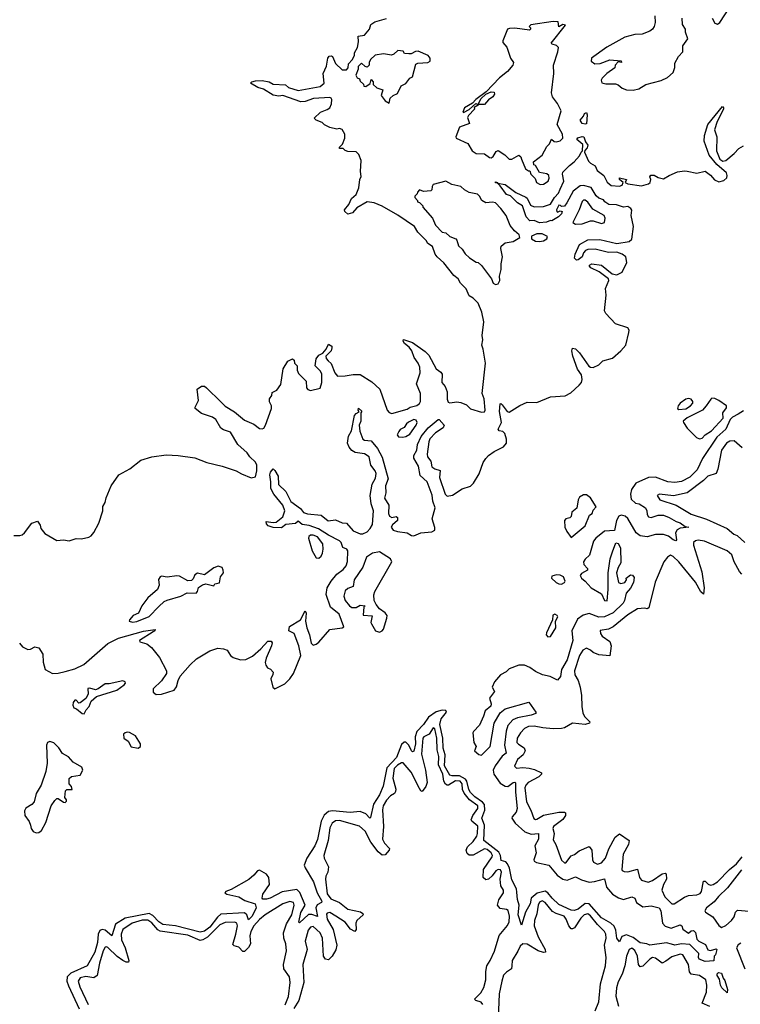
# Model space of a CAD drawing. Extents: x 2494106 to 2685573, y 758056 to 915185.
# Tile 272 of 507: x 2608466 to 2613691, y 838047 to 845185. Entities that reach past the tile are written whole.
import ezdxf

# ---------------------------------------------------------------- set-up
doc = ezdxf.new("R2010")
doc.units = 0

msp = doc.modelspace()

# ---------------------------------------------------------------- linework, layer by layer
at = {"layer": '0CON05XD'}
for points in [[(2613071.7, 845211.7), (2613072.5, 845165), (2613065.9, 845134.1), (2613053.9, 845116.1), (2613035, 845102.5), (2612979.3, 845080.7), (2612925, 845076.7), (2612852.3, 845057.7), (2612723.3, 844985), (2612612.5, 844905), (2612610, 844885), (2612635, 844864), (2612675, 844866.7), (2612745, 844893.3), (2612827, 844887), (2612830, 844875), (2612805, 844880), (2612782.5, 844855), (2612780, 844835), (2612722.5, 844795), (2612689.3, 844760.7), (2612682.5, 844745), (2612687, 844727), (2612715, 844720), (2612785, 844720), (2612805, 844713.3), (2612835, 844687.5), (2612865, 844675.8), (2612915, 844673.3)], [(2613485.7, 845195), (2613505, 845160), (2613525, 845152.5), (2613542.5, 845165), (2613610.9, 845269.1)], [(2608425, 841445.6), (2608467.5, 841445), (2608485, 841450.6), (2608500.8, 841465), (2608555, 841533.8), (2608595, 841550), (2608615, 841520), (2608618.8, 841495), (2608648.8, 841458.8), (2608735, 841410), (2608785, 841414), (2608825, 841407.5), (2608875, 841423.8), (2608915, 841421.2), (2608966.6, 841433.4), (2608985, 841444), (2609003.6, 841466.4), (2609039.2, 841535), (2609068, 841625), (2609070, 841655), (2609086.2, 841683.8), (2609092.8, 841717.2), (2609128.6, 841805), (2609185.7, 841884.3), (2609265, 841927.5), (2609345, 841992), (2609425, 842016), (2609529.3, 842029.3), (2609615, 842025.6), (2609735, 842008.8), (2609823.3, 841975), (2609935, 841947.8), (2610035, 841914.4), (2610075, 841891.4), (2610145, 841864.3), (2610175, 841871.2), (2610186.7, 841915), (2610185.8, 841955), (2610175, 841976.7), (2610135.4, 842015.4), (2610115.4, 842045.4), (2610047.1, 842105), (2609995.7, 842195), (2609945, 842211.4), (2609925, 842224), (2609888.1, 842285), (2609865, 842304.3), (2609785, 842330), (2609737.5, 842365), (2609737.5, 842375), (2609763.8, 842425), (2609753.8, 842505), (2609785, 842528.8), (2609805, 842528), (2609821.2, 842515), (2609924.5, 842414.5), (2609955, 842384), (2610022.6, 842342.6), (2610095, 842280.6), (2610165, 842252), (2610205, 842220), (2610225, 842217.5), (2610236.4, 842223.6), (2610247.5, 842245), (2610290.8, 842365), (2610292.5, 842385), (2610276.7, 842415), (2610277.5, 842435), (2610295, 842460), (2610297.5, 842482.5), (2610331.7, 842498.3), (2610360.8, 842539.2), (2610376.1, 842653.9), (2610410.7, 842709.3), (2610445, 842726.7), (2610456.1, 842716.1), (2610457.5, 842695), (2610478.8, 842675), (2610478.8, 842645), (2610488.8, 842618.8), (2610543.3, 842565), (2610546.2, 842515), (2610555, 842503.8), (2610575, 842497.5), (2610645, 842514.2), (2610656.4, 842553.6), (2610657.4, 842617.4), (2610645, 842640), (2610608, 842675), (2610615, 842726.7), (2610635, 842753.3), (2610663.9, 842766.1), (2610687.5, 842795), (2610705, 842832.5), (2610728.8, 842818.8), (2610730, 842805), (2610725, 842783.3), (2610686.7, 842745), (2610688.3, 842728.3), (2610701.9, 842711.9), (2610725, 842693.3), (2610751.9, 842625), (2610770.9, 842600.9), (2610825, 842602.2), (2610885, 842613.1), (2610935, 842611.4), (2611020, 842560), (2611077.1, 842505), (2611130, 842355), (2611145, 842336.2), (2611165, 842330.8), (2611275, 842360), (2611297.5, 842375), (2611345, 842388.1), (2611365, 842402), (2611372.4, 842417.6), (2611372.2, 842475), (2611344.3, 842545), (2611369.6, 842625), (2611366.1, 842666.1), (2611354.4, 842695), (2611326, 842735), (2611308.8, 842785), (2611290, 842810), (2611255, 842837.5), (2611247.5, 842855), (2611250, 842865), (2611315, 842844), (2611405, 842780), (2611433.1, 842753.1), (2611485, 842653.8), (2611519.1, 842629.1), (2611528.8, 842615), (2611528, 842555), (2611550, 842525), (2611565.7, 842485.7), (2611564.3, 842434.3), (2611572.3, 842412.3), (2611585, 842406.7), (2611636.1, 842413.9), (2611665, 842410), (2611705, 842392), (2611734.6, 842364.6), (2611815, 842340), (2611835, 842341.2), (2611840.8, 842355), (2611834.4, 842435), (2611820, 842475), (2611842.2, 842695), (2611826.7, 842795), (2611815.7, 842825), (2611824.1, 842864.1), (2611820, 842895), (2611830.5, 842995), (2611817.1, 843065), (2611790.5, 843130.5), (2611755, 843166.7), (2611725, 843183.3), (2611702.3, 843232.3), (2611661.2, 843275), (2611645, 843306.2), (2611615, 843330), (2611541.4, 843421.4), (2611493.3, 843465), (2611478.8, 843485), (2611459.3, 843539.3), (2611425, 843562.5), (2611413.3, 843585), (2611352.5, 843645), (2611327.5, 843685), (2611208.3, 843768.3), (2611095, 843833.8), (2611036.8, 843856.8), (2610985, 843863.3), (2610909.8, 843820.2), (2610878, 843785), (2610844.2, 843774.2), (2610822.5, 843795), (2610822, 843805), (2610853.1, 843845), (2610872.4, 843887.6), (2610905, 843917.5), (2610924.5, 843965), (2610932.5, 844025), (2610943, 844047), (2610936.7, 844085), (2610941.2, 844165), (2610925, 844207.5), (2610905.7, 844225.7), (2610845, 844229.2), (2610825.9, 844235.9), (2610811.7, 844251.7), (2610785, 844250), (2610785, 844260), (2610807, 844283), (2610823.6, 844326.4), (2610823.3, 844355), (2610805, 844387.5), (2610785, 844396.7), (2610765, 844391.2), (2610715, 844402.5), (2610675, 844422.5), (2610658.3, 844438.3), (2610616.4, 844456.4), (2610601.7, 844471.7), (2610647.5, 844515), (2610695, 844534), (2610715, 844546.2), (2610725.8, 844575), (2610729.2, 844605), (2610725.5, 844615.5), (2610715, 844620.8), (2610595.7, 844614.3), (2610535, 844590.8), (2610505, 844588), (2610375, 844636), (2610345, 844631.2), (2610305, 844637.5), (2610235, 844681.2), (2610192.3, 844692.3), (2610140, 844725), (2610150, 844735), (2610175, 844742.5), (2610225, 844743.3), (2610275, 844733.3), (2610305, 844716.7), (2610392.3, 844712.3), (2610415, 844694), (2610485, 844671.4), (2610645, 844700), (2610673.3, 844725), (2610666.7, 844795), (2610691.7, 844848.3), (2610701.2, 844905), (2610710.7, 844919.3), (2610725, 844922.5), (2610735, 844917.5), (2610755, 844867.5), (2610805, 844820), (2610835, 844820), (2610847.5, 844835), (2610850, 844865), (2610877, 844893), (2610892.5, 844925), (2610892.5, 844945), (2610916.4, 844983.6), (2610922.5, 845025), (2610920, 845065), (2610965, 845072.5), (2611002.5, 845115), (2611011.2, 845148.8), (2611040.7, 845169.3)], [(2611040.7, 845169.3), (2611125, 845193.8)], [(2612240.7, 843990.7), (2612265, 843993.3), (2612296.7, 844015), (2612306, 844035), (2612303.3, 844055), (2612287.3, 844067.3), (2612235, 844076.7), (2612205, 844127.5), (2612193.3, 844133.3), (2612192.5, 844155), (2612255, 844202.5), (2612287.5, 844265), (2612307.5, 844285), (2612321.7, 844318.3), (2612341.7, 844301.7), (2612355, 844298.8), (2612385, 844306.2), (2612404.1, 844325.9), (2612400.8, 844355), (2612362, 844425), (2612391.4, 844525), (2612365, 844577.5), (2612328, 844625), (2612320.8, 844655), (2612338.6, 844795), (2612337.5, 844855), (2612368.9, 844951.1), (2612373.1, 844983.1), (2612358.3, 844998.3), (2612326.4, 845006.4), (2612320, 845015), (2612422.5, 845145), (2612405, 845148.8), (2612375, 845132.5), (2612369.3, 845169.3), (2612335, 845172.5), (2612173, 845147), (2612160, 845135), (2612170, 845125), (2612170, 845115), (2612161.7, 845108.3), (2612055, 845123.3), (2612018.3, 845121.7), (2612002.5, 845115), (2611968.3, 845031.7), (2611968.3, 845018.3), (2611998.8, 844985), (2612023.8, 844905), (2612046.2, 844875), (2612042, 844855), (2612002.1, 844807.9), (2611945, 844763.3), (2611848.3, 844661.7), (2611773.3, 844605), (2611750, 844580), (2611690, 844545), (2611680, 844515), (2611685, 844512.5), (2611726.1, 844533.9), (2611773, 844577), (2611790, 844570), (2611790, 844565), (2611761.7, 844548.3), (2611762.5, 844535), (2611719.3, 844490.7), (2611713.8, 844475), (2611728.3, 844431.7), (2611655, 844406.2), (2611627.5, 844335), (2611630, 844325), (2611715, 844287.5), (2611745.8, 844235), (2611776.7, 844215), (2611835, 844213.3), (2611873.3, 844185), (2611885, 844184), (2611897.9, 844192.1), (2611920.3, 844229.7), (2611935, 844236.7), (2611983.3, 844205), (2612014.2, 844174.2), (2612035, 844174.3), (2612085, 844203.3), (2612100.7, 844190.7), (2612104, 844174), (2612133.9, 844103.9), (2612155, 844090), (2612165, 844090), (2612172.5, 844065), (2612203.6, 844033.6), (2612212.5, 844005), (2612240.7, 843990.7)], [(2612915, 844673.3), (2612955.6, 844684.4), (2613005, 844715.7), (2613116.5, 844743.5), (2613162.5, 844765), (2613205, 844802.5), (2613217, 844837), (2613215, 844870), (2613241.7, 844918.3), (2613275, 844952.5), (2613274.1, 844995.9), (2613310, 845045), (2613293.9, 845093.9), (2613293.3, 845115), (2613270.7, 845150.7), (2613270, 845195)], [(2611145, 844580), (2611152.5, 844615), (2611173.8, 844636.2), (2611205, 844650), (2611232.5, 844705), (2611265, 844722.5), (2611295, 844760), (2611315, 844770), (2611338.3, 844861.7), (2611351.7, 844868.3), (2611425, 844873.8), (2611443.3, 844885), (2611443.3, 844905), (2611427.5, 844925), (2611355, 844956.7), (2611335, 844953.3), (2611305, 844936.7), (2611286.4, 844936.4), (2611255, 844940), (2611247, 844957), (2611208.3, 844961.7), (2611180, 844935), (2611161.7, 844928.3), (2611105, 844937.5), (2611043, 844927), (2611010, 844895), (2611000, 844875), (2611000, 844855), (2610985, 844840), (2610970, 844845), (2610945, 844870), (2610920, 844845), (2610920, 844825), (2610903, 844783), (2610913.6, 844763.6), (2610930, 844755), (2610935, 844740), (2610958.3, 844718.3), (2610961.7, 844701.7), (2610975, 844700), (2611008.3, 844721.7), (2611015, 844750), (2611030, 844735), (2611030, 844715), (2611055, 844690), (2611100, 844675), (2611087.5, 844635), (2611115, 844597.5), (2611145, 844580)], [(2611835, 844570), (2611790, 844570), (2611810, 844610), (2611846.4, 844643.6), (2611885, 844662.5), (2611905, 844660), (2611907.5, 844645), (2611897.5, 844625), (2611865, 844602.5), (2611835, 844570)], [(2612421.3, 842458.7), (2612461.5, 842478.5), (2612522.7, 842535), (2612538.2, 842555), (2612543.8, 842575), (2612538.9, 842608.9), (2612510.5, 842650.5), (2612477.5, 842745), (2612470, 842785), (2612475, 842802.5), (2612495, 842798), (2612525, 842770), (2612592.8, 842672.8), (2612605, 842664.4), (2612625, 842662.2), (2612665, 842682.5), (2612695, 842711.2), (2612765, 842731.1), (2612825, 842784.4), (2612859.7, 842825), (2612883.2, 842916.8), (2612884.7, 842935), (2612875, 842951.8), (2612785, 842979.4), (2612715.7, 843055), (2612706, 843075), (2612717.7, 843187.7), (2612713.6, 843235), (2612737.1, 843295), (2612736, 843305), (2612667.5, 843357.5), (2612606.2, 843385), (2612598, 843398), (2612596.7, 843405), (2612615, 843415.8), (2612685, 843404.3), (2612762.7, 843342.7), (2612795, 843335.4), (2612833.6, 843355), (2612867.5, 843425), (2612860.4, 843465), (2612835, 843485.4), (2612795, 843499.4), (2612735, 843496.4), (2612638.8, 843521.2), (2612585, 843518.1), (2612569.1, 843510.9), (2612554.6, 843495.4), (2612543.4, 843466.6), (2612515, 843442.5), (2612501.9, 843441.9), (2612489.2, 843455), (2612493.5, 843485), (2612524.2, 843555.8), (2612585, 843589.2), (2612672.2, 843592.2), (2612795, 843562.9), (2612885, 843576.4), (2612905, 843594), (2612915.4, 843685), (2612900.4, 843765), (2612903.4, 843803.4), (2612898.1, 843815), (2612875, 843831.5), (2612845, 843825.7), (2612792.4, 843842.4), (2612736.7, 843845), (2612708.1, 843865), (2612698.2, 843878.2), (2612665, 843890), (2612645, 843906.9), (2612608.8, 843968.8), (2612555, 843981.5), (2612529.6, 843980.4), (2612477.9, 843942.1), (2612433.6, 843856.4), (2612415, 843832.5), (2612395, 843830), (2612388.3, 843838.3), (2612375, 843840), (2612357.5, 843805), (2612360, 843795), (2612365, 843790), (2612385, 843800), (2612400, 843795), (2612395, 843777.5), (2612373.3, 843755), (2612325, 843727.5), (2612315, 843730), (2612285, 843716.2), (2612235, 843713.1), (2612195, 843730), (2612165, 843727.5), (2612137.5, 843755), (2612111.2, 843835), (2612075, 843856), (2612025, 843908.8), (2611995, 843917.5), (2611949.3, 843979.3), (2611930, 844000), (2611915, 844002.5), (2611915, 844010), (2611930, 844005), (2611930, 844000), (2611985, 843990), (2612063, 843933), (2612135, 843899.2), (2612145, 843891.2), (2612170.3, 843840.3), (2612195, 843828.1), (2612265, 843830.8), (2612313.6, 843846.4), (2612344.3, 843895), (2612373.8, 843926.2), (2612385.6, 843955), (2612411.1, 844015), (2612402.2, 844065), (2612405, 844078.8), (2612451.7, 844128.3), (2612486.9, 844153.1), (2612525, 844196.7), (2612536.2, 844223.8), (2612547.5, 844235), (2612549.2, 844279.2), (2612506, 844315), (2612512.2, 844327.8), (2612545, 844338.8), (2612555.8, 844335.8), (2612568.3, 844298.3), (2612585.8, 844275), (2612581.2, 844255), (2612563.3, 844236.7), (2612560, 844225), (2612589.2, 844159.2), (2612603.8, 844143.8), (2612638.6, 844125), (2612651.9, 844091.9), (2612700.6, 844055), (2612725, 844005.8), (2612755, 843981.8), (2612815, 843977.1), (2612833.8, 843985), (2612842.5, 844005), (2612815.8, 844025), (2612815, 844037.5), (2612865.4, 844025.4), (2612856.7, 844005), (2612875.4, 843995.4), (2612975, 843979.6), (2613025, 843994.4), (2613037.5, 844005), (2613042.5, 844025), (2613035.8, 844045), (2613042.6, 844057.4), (2613065, 844058.5), (2613095, 844041.5), (2613135, 844031.5), (2613175, 844055.6), (2613235, 844080.5), (2613285, 844088.8), (2613304.5, 844085.5), (2613375, 844072.7), (2613435, 844086), (2613475, 844056.9), (2613504.7, 844024.7), (2613535, 844010), (2613570.5, 844019.5), (2613592.1, 844037.9), (2613596.6, 844055), (2613590, 844075), (2613520, 844135), (2613465, 844202.9), (2613427.8, 844305), (2613430.9, 844345), (2613455.4, 844424.6), (2613562.5, 844555), (2613570, 844545), (2613568, 844535), (2613523.4, 844446.6), (2613503.5, 844385), (2613520, 844335), (2613517.5, 844235), (2613542.5, 844172.5), (2613565, 844160), (2613585, 844164.4), (2613645, 844214.4), (2613678.8, 844251.2), (2613715, 844269.5)], [(2612565, 844426), (2612545, 844432.5), (2612530.8, 844455), (2612553.3, 844485), (2612560, 844505), (2612575, 844512.5), (2612581.2, 844495), (2612575, 844430), (2612565, 844426)], [(2611915, 843264.2), (2611935, 843270), (2611948, 843295), (2611943.8, 843325), (2611957.3, 843372.7), (2611956.2, 843415), (2611965.8, 843465), (2611953.8, 843525), (2611956.4, 843543.6), (2611985, 843566.7), (2612045, 843576.7), (2612092.5, 843605), (2612087.5, 843625), (2612054.1, 843654.1), (2612023, 843693), (2611993.8, 843765), (2611955.6, 843815), (2611915, 843856), (2611895, 843860.8), (2611845, 843856.2), (2611816.7, 843875), (2611800, 843905), (2611785, 843918.8), (2611725, 843930.8), (2611691.1, 843951.1), (2611665, 843975.7), (2611600.4, 843990.4), (2611555, 844014), (2611465, 843988.8), (2611456.2, 843975), (2611455, 843950), (2611447, 843943), (2611395, 843940), (2611365, 843950), (2611350, 843935), (2611348.3, 843921.7), (2611330, 843905), (2611330, 843895), (2611350, 843875), (2611350, 843865), (2611365, 843860), (2611390, 843835), (2611390, 843825), (2611460, 843745), (2611480, 843695), (2611530, 843645), (2611555, 843640), (2611583.9, 843613.9), (2611627.5, 843595), (2611635.9, 843585.9), (2611647.5, 843545), (2611675, 843520), (2611695, 843487.5), (2611727.7, 843457.7), (2611775, 843426.7), (2611790, 843425), (2611815, 843403.3), (2611886.7, 843305), (2611898.8, 843275), (2611915, 843264.2)], [(2612495, 843701.2), (2612545, 843703.8), (2612605, 843726.7), (2612625, 843726.2), (2612685, 843706.7), (2612706.7, 843715), (2612710, 843745), (2612703.8, 843765), (2612620.4, 843810.4), (2612585, 843861.2), (2612565, 843876.2), (2612555, 843876.2), (2612544.3, 843865.7), (2612523.1, 843805), (2612477.5, 843715), (2612495, 843701.2)], [(2612235, 843575.6), (2612265, 843581.9), (2612288.8, 843595), (2612291.7, 843611.7), (2612255, 843631.4), (2612215, 843632.9), (2612176.2, 843615), (2612176.7, 843595), (2612205, 843578.6), (2612235, 843575.6)], [(2608464.4, 840665), (2608487.8, 840637.8), (2608525, 840619.5), (2608545, 840622.1), (2608575, 840638.6), (2608605, 840631.2), (2608634.5, 840584.5), (2608636.2, 840526.2), (2608650, 840475), (2608705, 840445.7), (2608745, 840446.4), (2608795, 840459.1), (2608865, 840479.5), (2608930.5, 840509.5), (2609105, 840661.5), (2609181.7, 840701.7), (2609365, 840752.5), (2609447.5, 840765), (2609446.2, 840755), (2609435, 840746.7), (2609333.8, 840685), (2609337.5, 840675), (2609389.1, 840659.1), (2609422.4, 840632.4), (2609481, 840561), (2609529.6, 840465), (2609530, 840445), (2609495, 840390.9), (2609435, 840332.5), (2609435, 840309.2), (2609455, 840293.4), (2609495, 840295.9), (2609585.7, 840324.3), (2609602.5, 840347.5), (2609614.8, 840395.2), (2609630, 840425), (2609701.7, 840508.3), (2609748.8, 840551.2), (2609845, 840609.6), (2609902.6, 840627.4), (2609945, 840624.4), (2609970, 840615), (2609995, 840574.2), (2610015, 840561.1), (2610067.5, 840545), (2610105, 840547.1), (2610155, 840571.2), (2610215.5, 840624.5), (2610265, 840680), (2610290, 840680), (2610296.7, 840666.7), (2610291.2, 840645), (2610253.6, 840556.4), (2610247.1, 840525), (2610250.8, 840505), (2610263.8, 840485), (2610285.8, 840475.8), (2610303.8, 840455), (2610302.3, 840437.7), (2610287.1, 840405), (2610300.8, 840345), (2610315, 840334.4), (2610388.9, 840371.1), (2610425.4, 840405), (2610451.6, 840445), (2610504.6, 840575), (2610491.2, 840645), (2610456, 840735), (2610417.5, 840755), (2610422.5, 840785), (2610501.4, 840835), (2610535, 840900), (2610543.3, 840883.3), (2610539.2, 840825), (2610546.9, 840775), (2610568.6, 840725), (2610578.6, 840665), (2610595, 840651.4), (2610615, 840656.9), (2610635, 840671.5), (2610715, 840762.9), (2610804.4, 840775.6), (2610816.6, 840783.4), (2610781.5, 840875), (2610720.5, 840925), (2610687.6, 841017.6), (2610694.6, 841065), (2610723.3, 841115), (2610765, 841164), (2610812, 841198), (2610832.2, 841225), (2610843.6, 841256.4), (2610844.5, 841334.5), (2610837.5, 841345), (2610808.3, 841358.3), (2610796.1, 841395), (2610786.1, 841406.1), (2610705, 841446.7), (2610633.2, 841493.2), (2610565, 841518.7), (2610513.8, 841525), (2610485, 841550), (2610466.7, 841533.3), (2610396.7, 841525), (2610365, 841501.4), (2610305, 841503.3), (2610267.5, 841515), (2610255, 841530), (2610253.3, 841546.7), (2610305, 841539.2), (2610325, 841542), (2610375, 841581.2), (2610389.4, 841625), (2610373.1, 841665), (2610309.4, 841745), (2610286.2, 841785), (2610288, 841835), (2610280, 841885), (2610285, 841903.3), (2610305, 841927.5), (2610317, 841917), (2610340, 841875), (2610343.8, 841815), (2610395.7, 841765), (2610432.6, 841692.6), (2610502, 841642), (2610525, 841612.5), (2610552.9, 841602.9), (2610652.2, 841592.2), (2610702.4, 841552.4), (2610755, 841558.5), (2610805, 841538.2), (2610835, 841533.6), (2610885, 841477.9), (2610935, 841456.2), (2610955, 841457.7), (2610985, 841471.5), (2611008.2, 841495), (2611025.3, 841525), (2611031.3, 841625), (2611014.7, 841674.7), (2611006.7, 841735), (2611021.6, 841818.4), (2611045, 841860), (2611051.5, 841895), (2611044.6, 841915), (2611011.9, 841955), (2610999.4, 842015), (2610966.9, 842036.9), (2610897.7, 842047.7), (2610875, 842061.2), (2610855, 842086.7), (2610842.9, 842115), (2610850, 842165), (2610871.4, 842205), (2610892.5, 842315), (2610905, 842330), (2610928.3, 842341.7), (2610920, 842355), (2610921.7, 842368.3), (2610947, 842347), (2610940, 842335), (2610938.8, 842275), (2610928, 842245), (2610931.8, 842201.8), (2610955, 842142.5), (2610966.2, 842136.2), (2611015, 842131.2), (2611059.4, 842075), (2611095, 842013.3), (2611136.9, 841855), (2611117.7, 841805), (2611121.5, 841755), (2611111.1, 841715), (2611141.5, 841665), (2611139.1, 841605), (2611146.2, 841586.2), (2611165, 841575.5), (2611195, 841582), (2611205.8, 841575), (2611205.7, 841555), (2611168.1, 841521.9), (2611160, 841505), (2611174.4, 841485), (2611204.3, 841474.3), (2611275, 841463.9), (2611305.8, 841445.8), (2611325, 841442.1), (2611375, 841464), (2611455, 841471.5), (2611476.4, 841485), (2611475.9, 841504.1), (2611457, 841565), (2611478.8, 841645), (2611461.9, 841695), (2611457.8, 841737.8), (2611420, 841835), (2611369.9, 841879.9), (2611357.7, 841947.7), (2611324.4, 842005), (2611324.4, 842025), (2611346.7, 842065), (2611350.9, 842105), (2611377.3, 842162.7), (2611426.9, 842225), (2611500, 842285), (2611507.5, 842285), (2611543.8, 842245), (2611535.7, 842225), (2611480.4, 842189.6), (2611440.5, 842145), (2611432.1, 842125), (2611420, 842035), (2611423.5, 842015), (2611448.1, 841985), (2611455, 841943.1), (2611475, 841927.9), (2611515.5, 841915.5), (2611508.9, 841865), (2611551.4, 841745), (2611565, 841730), (2611605, 841738), (2611675, 841783.6), (2611735, 841802.1), (2611755.5, 841824.5), (2611796.9, 841893.1), (2611826, 841975), (2611845, 842004.5), (2611864.2, 842025.8), (2611905, 842053.5), (2611975, 842087.9), (2611994.6, 842115), (2611995.4, 842144.6), (2611984.1, 842184.1), (2611968.3, 842198.3), (2611942.5, 842205), (2611936, 842215), (2611958.2, 842265), (2611945.6, 842345), (2611950, 842400), (2611955, 842402.5), (2611965, 842392.5), (2612000.6, 842345), (2612015, 842338.9), (2612091.9, 842388.1), (2612145, 842411.8), (2612215, 842408.6), (2612315, 842450), (2612421.3, 842458.7)], [(2613245, 842358.8), (2613295, 842364.2), (2613330, 842385), (2613346, 842405), (2613346, 842416), (2613333.6, 842433.6), (2613315, 842438.8), (2613295, 842433.8), (2613254.3, 842405), (2613239.2, 842385), (2613236.2, 842366.2), (2613245, 842358.8)], [(2613395, 842146), (2613415, 842151.2), (2613435.9, 842174.1), (2613481.2, 842205), (2613567.5, 842295), (2613564, 842335), (2613590, 842370), (2613590, 842385), (2613535.8, 842425), (2613505, 842439.1), (2613485, 842440), (2613476.4, 842433.6), (2613444.3, 842385), (2613416, 842355), (2613305, 842297.1), (2613277.5, 842275), (2613278.1, 842265), (2613305, 842223.1), (2613372, 842155), (2613395, 842146)], [(2613715, 842349.2), (2613675.9, 842324.1), (2613635, 842302.5), (2613616.7, 842285), (2613586, 842215), (2613521.5, 842158.5), (2613416.8, 842003.2), (2613378.3, 841921.7), (2613325, 841867.8), (2613265, 841837.8), (2613215, 841828.5), (2613165, 841833.8), (2613075, 841867.3), (2613025, 841865.3), (2612932.5, 841825), (2612902, 841778), (2612893.5, 841745), (2612899.4, 841709.4), (2612930, 841680), (2612956.9, 841675), (2613004.5, 841645), (2613013.8, 841625), (2613015, 841596.7), (2613025, 841580), (2613045, 841575.6), (2613095, 841592.5), (2613135, 841591.8), (2613176, 841576), (2613225, 841546.9), (2613255, 841537.8), (2613291.2, 841511.2), (2613317.5, 841505), (2613255, 841498), (2613232.5, 841487.5)], [(2611245, 842158.8), (2611265, 842163.8), (2611295, 842180), (2611341.2, 842245), (2611348.8, 842265), (2611340.7, 842280.7), (2611323.6, 842286.4), (2611285, 842267.5), (2611270, 842255), (2611253, 842227), (2611225, 842213.3), (2611215, 842200), (2611203.8, 842175), (2611211.7, 842161.7), (2611245, 842158.8)], [(2613705, 842080.6), (2613645, 842130.6), (2613615, 842130), (2613590.6, 842115), (2613554.6, 842065), (2613527.1, 841927.1), (2613515, 841894.2), (2613455, 841875.6), (2613424.2, 841845), (2613305, 841754.3), (2613207, 841733), (2613105, 841746), (2613087.5, 841735), (2613107.5, 841705), (2613225, 841665.6), (2613335, 841600.6), (2613444.6, 841564.6), (2613595.4, 841495.4), (2613643.8, 841455), (2613668.8, 841445), (2613723.7, 841393.7)], [(2612465, 841430), (2612565.8, 841515), (2612597.7, 841592.3), (2612617.5, 841605), (2612625, 841630), (2612646.4, 841653.6), (2612605, 841718.1), (2612575, 841739.2), (2612555, 841739.1), (2612525, 841724.2), (2612515.6, 841705), (2612505.5, 841644.5), (2612468.8, 841615), (2612465, 841582.5), (2612455.9, 841574.1), (2612425, 841566), (2612416.7, 841555), (2612418.8, 841505), (2612432.5, 841475), (2612465, 841430)], [(2613232.5, 841487.5), (2613220, 841465), (2613227.5, 841415), (2613223, 841407), (2613205, 841412.9), (2613170.6, 841440.6), (2613135, 841452.5), (2613075, 841453.6), (2613015, 841436.5), (2612965, 841443.6), (2612935.5, 841465), (2612875, 841568.5), (2612855, 841586), (2612828, 841592), (2612810.8, 841585), (2612792.5, 841555), (2612778.3, 841481.7), (2612705, 841477.8), (2612642.5, 841425), (2612627.5, 841405), (2612598.3, 841301.7), (2612565, 841274), (2612554.3, 841255), (2612555.8, 841235), (2612583.3, 841205), (2612582.5, 841195), (2612539.7, 841170.3), (2612529.2, 841155), (2612540, 841135), (2612565.4, 841115.4), (2612608.6, 841065), (2612685, 841023.3), (2612705, 840973.3), (2612725, 840972.5), (2612732.9, 841055), (2612732.2, 841175), (2612746, 841275), (2612765, 841327.5), (2612788.3, 841391.7), (2612805, 841387.5), (2612822, 841355), (2612823.6, 841246.4), (2612805, 841212.5), (2612794.1, 841174.1), (2612807.5, 841105), (2612825, 841096.7), (2612852.5, 841105), (2612866.4, 841123.6), (2612863.8, 841136.2), (2612895, 841160), (2612908.3, 841158.3), (2612921.7, 841141.7), (2612916.7, 841105), (2612895, 841062.5), (2612863, 841027), (2612852, 840975), (2612842, 840955), (2612768, 840885), (2612705, 840855.6), (2612665, 840853.8), (2612595, 840878.9), (2612552.1, 840867.9), (2612510.5, 840839.5), (2612470, 840755), (2612475.6, 840685), (2612435.4, 840545), (2612393.5, 840475), (2612387.1, 840422.9), (2612365, 840396.7), (2612312.8, 840422.8), (2612256.1, 840436.1), (2612205, 840460), (2612165, 840489.1), (2612125.7, 840504.3), (2612085, 840506.4), (2612015, 840478.2), (2611992.8, 840457.2), (2611953.1, 840435), (2611908.9, 840385), (2611892.5, 840345), (2611907.5, 840315), (2611873.3, 840265), (2611885.4, 840225.4), (2611881.1, 840208.9), (2611842, 840175), (2611830, 840135), (2611799.2, 840070.8), (2611755.5, 840025), (2611752.7, 840015), (2611757.8, 839945), (2611776.2, 839915), (2611764.3, 839885), (2611795, 839856.5), (2611815, 839852.9), (2611877.3, 839915), (2611905.5, 840085), (2611949.8, 840160.2), (2611985, 840188.5), (2612157, 840237), (2612207.5, 840165), (2612207.5, 840155), (2612175, 840142.5), (2612075, 840124.2), (2612040.5, 840109.5), (2612005, 840066.7), (2611993.4, 840026.6), (2611981.5, 839925), (2611992.2, 839867.8), (2611965.3, 839844.7), (2611913.2, 839775), (2611899.7, 839745), (2611902.7, 839715), (2611949.9, 839649.9), (2611985, 839627.7), (2612005, 839626.2), (2612045, 839654.3), (2612056.8, 839656.8), (2612061.7, 839651.7), (2612060.4, 839585), (2612073.6, 839465), (2612065, 839439.2), (2612036.2, 839405), (2612034.6, 839395), (2612058.8, 839358.8), (2612127.6, 839297.6), (2612175, 839279.6), (2612228.8, 839285), (2612226.7, 839245), (2612200.8, 839195), (2612209.5, 839145), (2612194.6, 839095), (2612196.7, 839085), (2612214.2, 839074.2), (2612302.2, 839055), (2612364, 838984), (2612405, 838953.1), (2612435, 838946.7), (2612495, 838970.6), (2612538.4, 838948.4), (2612595, 838931.3), (2612634.1, 838935.9), (2612705, 838956.7), (2612719.4, 838895), (2612765, 838845.6), (2612807.8, 838817.8), (2612845, 838807.1), (2612905, 838826), (2612926.7, 838815), (2612937.5, 838785), (2612985, 838753.3), (2613045, 838760), (2613103.3, 838745), (2613115.6, 838725), (2613125.7, 838635.7), (2613145, 838613.8), (2613190.5, 838599.5), (2613255, 838622.5), (2613266.1, 838616.1), (2613275, 838592.5), (2613315, 838562.5), (2613335, 838580), (2613351.7, 838581.7), (2613367, 838567), (2613375, 838520), (2613390, 838505), (2613439.3, 838479.3), (2613455, 838442.5), (2613475, 838436.7), (2613515, 838450), (2613520, 838445), (2613510, 838405), (2613500, 838395), (2613498.3, 838361.7), (2613435, 838357.5), (2613392.5, 838375), (2613387.5, 838385), (2613390, 838415), (2613325, 838480.8), (2613265, 838486), (2613215, 838476.2), (2613192, 838482), (2613155, 838491.2), (2613035, 838474.3), (2613014.2, 838484.2), (2612965, 838492.9), (2612915, 838530.8), (2612865, 838550.6), (2612832.7, 838537.3), (2612815, 838500), (2612796.2, 838525), (2612788.9, 838585), (2612775, 838612.5), (2612751.4, 838635), (2612685, 838674.6), (2612595, 838774.3), (2612565, 838778.6), (2612515, 838735.6), (2612486.1, 838726.1), (2612465, 838728.6), (2612375, 838771.1), (2612326.5, 838815), (2612294.7, 838854.7), (2612275, 838866.2), (2612218.7, 838851.3), (2612175.6, 838815), (2612166.1, 838775), (2612134, 838715), (2612105, 838620), (2612080.5, 838695), (2612087.8, 838765), (2612075.5, 838805.5), (2612070.7, 838860.7), (2612069.1, 838885), (2612035, 838948.8), (2612017.3, 839032.7), (2612004, 839065), (2611990.1, 839080.1), (2611958.1, 839088.1), (2611953.2, 839125), (2611939.6, 839149.6), (2611832.3, 839235), (2611835.2, 839345), (2611815.9, 839395), (2611838.7, 839455), (2611835.5, 839495.5), (2611821.5, 839511.5), (2611765, 839550), (2611735, 839581.3), (2611722.6, 839605), (2611708.4, 839665), (2611698.5, 839678.5), (2611655, 839704.1), (2611602.4, 839702.4), (2611585, 839707.7), (2611545.2, 839775), (2611551.3, 839855), (2611535.3, 839904.7), (2611534.1, 839975), (2611511.7, 840075), (2611522.4, 840115), (2611560, 840165), (2611555, 840176.4), (2611529.8, 840180.2), (2611485, 840166.3), (2611430.7, 840129.3), (2611394.7, 840075.3), (2611344.7, 840025.3), (2611333.4, 839986.6), (2611336, 839934), (2611325, 839880.8), (2611315, 839877.1), (2611305.8, 839885), (2611287.7, 839925), (2611265, 839946.2), (2611253.5, 839946.5), (2611235, 839929.5), (2611198, 839835), (2611128.1, 839761.9), (2611101.9, 839628.1), (2611075.3, 839565), (2611031.9, 839498.1), (2611010, 839400), (2611005, 839396.2), (2610976.4, 839426.4), (2610935, 839445.6), (2610863.3, 839436.7), (2610735, 839450.4), (2610705, 839443.8), (2610672.7, 839417.3), (2610650.8, 839375), (2610625, 839242), (2610605.4, 839195), (2610547.3, 839105), (2610529.4, 839055), (2610535.5, 839035.5), (2610596.1, 838935), (2610622.1, 838855), (2610656.7, 838795), (2610653.8, 838785), (2610623.1, 838766.9), (2610613.6, 838746.4), (2610625, 838682.5), (2610585, 838698.5), (2610561.2, 838698.8), (2610495, 838637.5), (2610491.2, 838641.2), (2610505, 838711.2), (2610535.4, 838765), (2610496.3, 838856.3), (2610475, 838878), (2610368.5, 838861.5), (2610281.2, 838815), (2610255, 838807.8), (2610230, 838810), (2610223.8, 838815), (2610230, 838845), (2610277.9, 838915), (2610273.1, 838965), (2610255, 838989.6), (2610205, 839020), (2610191.1, 839015), (2610163.6, 838983.6), (2610128.5, 838951.5), (2610000.6, 838879.4), (2609960, 838865), (2609953.8, 838855), (2609967.5, 838845), (2610055, 838826.2), (2610098.3, 838798.3), (2610174.3, 838774.3), (2610180, 838745), (2610150.9, 838685), (2610125, 838658.8), (2610113.8, 838695), (2610095, 838709.3), (2609925, 838700.4), (2609901.2, 838678.8), (2609845.1, 838604.9), (2609805, 838576.4), (2609775, 838569.7), (2609595, 838615.7), (2609505, 838624.7), (2609475, 838645.3), (2609430.8, 838690.8), (2609405, 838704.4), (2609231.4, 838671.4), (2609161.7, 838628.3), (2609135, 838542), (2609085, 838583.1), (2609065, 838588.5), (2609048, 838582), (2609036.2, 838555), (2609029.5, 838495), (2609010.3, 838425), (2608956.7, 838325), (2608837.7, 838272.3), (2608810.4, 838245), (2608808.8, 838215), (2608819.8, 838179.8), (2608897.9, 838015)], [(2610635, 841282), (2610651.2, 841295), (2610662.7, 841317.3), (2610666.9, 841345), (2610662.9, 841385), (2610625, 841434.4), (2610595, 841447.5), (2610575, 841448.6), (2610562.4, 841437.6), (2610559.4, 841425), (2610586.9, 841335), (2610615, 841283.8), (2610635, 841282)], [(2613701.2, 841165), (2613683.8, 841183.8), (2613645, 841253.8), (2613628.1, 841305), (2613595.8, 841335), (2613430, 841405), (2613385, 841411.1), (2613365, 841407.1), (2613352, 841395), (2613350.6, 841375), (2613412.4, 841182.4), (2613429.1, 841065), (2613425, 841020), (2613405, 841035.8), (2613365, 841107.1), (2613245, 841254.3), (2613205, 841294.2), (2613185, 841302), (2613162.4, 841287.6), (2613135.8, 841255), (2613072.9, 841107.1), (2613028.5, 840921.5), (2613015.6, 840914.4), (2612997.5, 840917.5), (2612945, 840913.5), (2612875, 840870), (2612767.8, 840782.2), (2612735, 840766.7), (2612674, 840756), (2612676, 840735), (2612688.8, 840715), (2612745.9, 840675.9), (2612753.8, 840645), (2612745, 840572.5), (2612665, 840580), (2612625, 840596), (2612604.4, 840614.4), (2612575, 840627.5), (2612550, 840615), (2612525.6, 840575), (2612489.4, 840465), (2612491.4, 840435), (2612514.3, 840395), (2612528.9, 840345), (2612540.5, 840285), (2612541.1, 840205), (2612548.7, 840158.7), (2612562.1, 840132.1), (2612600, 840095), (2612596.7, 840085), (2612565, 840074.4), (2612475, 840084.5), (2612415, 840050.5), (2612394.6, 840045.4), (2612333.1, 840043.1), (2612259.1, 840050.9), (2612195, 840063.1), (2612155, 840060.9), (2612125, 840046.7), (2612096.5, 840015), (2612073.3, 839975), (2612071.4, 839945), (2612081.8, 839931.8), (2612123.8, 839905), (2612130.8, 839885), (2612115.7, 839855), (2612075, 839821.2), (2612054.1, 839774.1), (2612068, 839758), (2612115, 839763.3), (2612158.9, 839758.9), (2612199.1, 839749.1), (2612250, 839725), (2612248.8, 839715), (2612231.2, 839695), (2612152.9, 839655), (2612135.6, 839635), (2612129.5, 839615), (2612141.1, 839515), (2612171.4, 839455), (2612193.6, 839393.6), (2612205, 839387.5), (2612215, 839390), (2612265, 839418.5), (2612375, 839440), (2612415, 839438.8), (2612423.6, 839433.6), (2612422.5, 839415), (2612405, 839386), (2612336.2, 839335), (2612331.7, 839321.7), (2612341.2, 839285), (2612335, 839240), (2612354, 839204), (2612395, 839092.5), (2612415, 839072.5), (2612425, 839072.5), (2612465, 839123.3), (2612488.3, 839131.7), (2612521.7, 839158.3), (2612595, 839190), (2612614, 839165), (2612620, 839095), (2612627, 839077), (2612655, 839063.8), (2612685, 839072.5), (2612714, 839105), (2612737.4, 839172.6), (2612782.7, 839257.3), (2612815, 839283.3), (2612883.8, 839233.8), (2612879.2, 839205), (2612840.5, 839135), (2612831.2, 839025), (2612835, 839017.5), (2612848.3, 839008.3), (2612875, 839006.7), (2612945, 839026.7), (2612960.8, 838965), (2612975, 838946.2), (2613021.7, 838931.7), (2613055, 838944.4), (2613125, 838992.5), (2613145, 838996.2), (2613152, 838992), (2613155.8, 838955), (2613134.2, 838915), (2613121.2, 838875), (2613142.9, 838825), (2613195, 838774.2), (2613210, 838775), (2613285, 838823.3), (2613315, 838834.5), (2613375, 838841.5), (2613399.6, 838850.4), (2613409.1, 838865), (2613425, 838938.8), (2613435, 838940), (2613457.3, 838917.3), (2613475, 838909.4), (2613495, 838914.4), (2613525, 838933.5), (2613611.9, 839025), (2613663.8, 839066.2), (2613705, 839116.7)], [(2611075, 840744.6), (2611095, 840753.8), (2611105, 840767.1), (2611128.7, 840845), (2611129.3, 840865), (2611116.8, 840885), (2611074.7, 840914.7), (2611049.6, 840945), (2611035.9, 840975), (2611032.7, 841015), (2611040.8, 841039.2), (2611164.5, 841255), (2611155, 841275.5), (2611075, 841327.8), (2611025, 841318.1), (2610981.2, 841288.8), (2610953.6, 841216.4), (2610891.2, 841125), (2610883.6, 841076.4), (2610845, 841061.2), (2610826.2, 841045), (2610816, 841005), (2610825.8, 840975), (2610857.5, 840935), (2610873.7, 840923.7), (2610905.7, 840924.3), (2610935, 840940), (2610970, 840935), (2610962.5, 840927.5), (2610957.5, 840867.5), (2611022.5, 840862.5), (2611011.9, 840815), (2611015.7, 840805), (2611045.8, 840755), (2611075, 840744.6)], [(2609285, 840816.2), (2609315, 840822), (2609405, 840857.1), (2609475, 840931.2), (2609514.2, 840965.8), (2609535, 840976.2), (2609635, 841006.2), (2609681.4, 841028.6), (2609745, 841027.5), (2609755, 841040), (2609761.7, 841068.3), (2609791.2, 841088.8), (2609815, 841093.8), (2609875, 841080), (2609880, 841095), (2609915, 841102.5), (2609922.5, 841145), (2609943.3, 841175), (2609942.5, 841195), (2609933.6, 841213.6), (2609905, 841223.3), (2609875, 841210), (2609805, 841160), (2609755, 841172.5), (2609735, 841160), (2609725, 841130), (2609711.7, 841118.3), (2609685, 841117.5), (2609625, 841150), (2609605, 841153.3), (2609535, 841142.5), (2609495, 841150), (2609483.9, 841146.1), (2609473.9, 841126.1), (2609476.7, 841085), (2609466.1, 841053.9), (2609395, 840993.3), (2609350.8, 840935), (2609326.6, 840883.4), (2609290, 840865), (2609262.5, 840835), (2609260, 840825), (2609285, 840816.2)], [(2612395, 841093.5), (2612416.2, 841103.8), (2612421.9, 841115), (2612408.6, 841145), (2612385, 841157.3), (2612359.1, 841160.9), (2612325, 841150), (2612322, 841135), (2612356, 841105), (2612374.6, 841094.6), (2612395, 841093.5)], [(2612295, 840710), (2612315, 840712.5), (2612353.8, 840775), (2612350, 840825), (2612368, 840855), (2612363.3, 840865), (2612345, 840875.6), (2612332.1, 840867.9), (2612328.8, 840835), (2612285, 840740), (2612284.3, 840724.3), (2612295, 840710)], [(2608935, 840152.5), (2608948.8, 840181.2), (2608971.2, 840205), (2608985.7, 840244.3), (2609023.1, 840276.9), (2609170, 840325), (2609225, 840363.8), (2609232.5, 840375), (2609230, 840385), (2609215, 840391.2), (2609115, 840368.8), (2609085, 840368.8), (2609035, 840333.3), (2609015, 840326.2), (2608975, 840337.5), (2608960, 840335), (2608962.5, 840295), (2608945, 840262.5), (2608905, 840232.5), (2608895, 840230), (2608875, 840252.5), (2608865, 840252.5), (2608853.8, 840235), (2608852.5, 840215), (2608860, 840195), (2608878.3, 840188.3), (2608920, 840155), (2608935, 840152.5)], [(2609325, 839903.8), (2609343.3, 839915), (2609341.2, 839935), (2609305, 839993.3), (2609263.6, 840016.4), (2609245, 840020), (2609230, 840015), (2609220, 840005), (2609222.5, 839975), (2609253.9, 839953.9), (2609275, 839912.5), (2609325, 839903.8)], [(2611824.2, 838045), (2611811.9, 838061.9), (2611772.5, 838075), (2611763.3, 838085), (2611809.3, 838130.7), (2611831.2, 838168.8), (2611845.3, 838224.7), (2611845.5, 838285.5), (2611853.3, 838325), (2611878.2, 838365), (2611907.7, 838432.3), (2611943.3, 838545), (2612002.2, 838617.8), (2612014.5, 838645), (2612016.9, 838685), (2612007.2, 838727.2), (2611995, 838734.3), (2611950.9, 838740.9), (2611929.2, 838765), (2611938.9, 838805), (2611972.9, 838855), (2611972.9, 838875), (2611954.5, 838905), (2611950.9, 838955), (2611960, 839005), (2611952.1, 839022.1), (2611935, 839023.3), (2611919.4, 839015), (2611892.2, 838977.8), (2611865, 838954.4), (2611845, 838950), (2611826.4, 838966.4), (2611829.6, 839025), (2611890.9, 839115), (2611893.5, 839125), (2611885.4, 839145), (2611855, 839168), (2611835, 839174.5), (2611755, 839127.9), (2611725, 839127.8), (2611710.2, 839140.2), (2611704.4, 839165), (2611711.7, 839188.3), (2611755, 839228.1), (2611780.8, 839265), (2611786.2, 839283.8), (2611787.5, 839337.5), (2611743.3, 839373.3), (2611738.5, 839385), (2611751.2, 839415), (2611788.8, 839465), (2611788.8, 839485), (2611728.5, 839528.5), (2611687.7, 839577.7), (2611676.8, 839605), (2611674.1, 839645), (2611658.8, 839665), (2611625, 839665.7), (2611575, 839636.4), (2611565, 839634.4), (2611552.7, 839642.7), (2611542.1, 839665), (2611533.2, 839715), (2611503.5, 839783.5), (2611505.8, 839844.2), (2611492.2, 839892.2), (2611491.3, 839975), (2611475, 840043.8), (2611465, 840050), (2611435.4, 840004.6), (2611395.8, 839985), (2611389.1, 839975), (2611379.5, 839859.5), (2611408.8, 839745), (2611420, 839655), (2611411.4, 839625), (2611385, 839590), (2611375, 839593.3), (2611365, 839610), (2611305, 839729.2), (2611246.8, 839796.8), (2611235, 839797.5), (2611205, 839779.1), (2611181.5, 839755), (2611172.1, 839685), (2611192.7, 839607.3), (2611191.4, 839588.6), (2611183.8, 839575), (2611155, 839558.6), (2611125, 839527.5), (2611101.5, 839485), (2611096.6, 839456.6), (2611104.6, 839335), (2611096.2, 839245), (2611111.8, 839215), (2611147.5, 839175), (2611146, 839165), (2611115, 839131.4), (2611095, 839126.9), (2611065, 839153.1), (2611012.3, 839222.3), (2610971.2, 839301.2), (2610928.9, 839338.9), (2610785, 839380), (2610755, 839376.7), (2610730.6, 839359.4), (2610715.8, 839325.8), (2610702.5, 839235), (2610672.5, 839125), (2610674, 839105), (2610704.1, 839044.1), (2610700.8, 839005), (2610685.8, 838975), (2610683.1, 838955), (2610695, 838848), (2610722.1, 838812.1), (2610785.8, 838785.8), (2610845, 838735.6), (2610936.4, 838716.4), (2610953.8, 838705), (2610956.2, 838695), (2610909.4, 838655), (2610903.5, 838635), (2610905, 838590), (2610895, 838574), (2610865, 838591.4), (2610825, 838641.1), (2610757.8, 838685), (2610715, 838711.6), (2610695, 838708.5), (2610690, 838700), (2610695, 838664.3), (2610738.5, 838588.5), (2610765.5, 838475), (2610759.3, 838440.7), (2610730.8, 838395), (2610705, 838370), (2610684.4, 838374.4), (2610670, 838395), (2610661.1, 838525), (2610645.4, 838565), (2610595, 838610.6), (2610575, 838607.1), (2610556.9, 838585), (2610536.5, 838505), (2610551.1, 838445), (2610520, 838335), (2610525.5, 838205), (2610489.1, 838075), (2610454.6, 838015.4)], [(2608585, 839288.9), (2608605, 839292.2), (2608625, 839307.5), (2608656.3, 839363.7), (2608694, 839485), (2608720, 839525), (2608735, 839537.5), (2608745, 839537.5), (2608785, 839512.5), (2608795, 839510), (2608805, 839520), (2608805, 839530), (2608792.5, 839545), (2608797.5, 839595), (2608807, 839603), (2608847.5, 839605), (2608842.5, 839625), (2608826.2, 839645), (2608826.1, 839683.9), (2608841.2, 839698.8), (2608905, 839708.8), (2608923.8, 839745), (2608917, 839767), (2608855, 839802), (2608820.9, 839840.9), (2608775.8, 839865), (2608749.4, 839905), (2608713, 839943), (2608685, 839952.3), (2608668.9, 839945), (2608660.8, 839925), (2608664.7, 839795.3), (2608655.8, 839734.2), (2608621.1, 839635), (2608585.4, 839575), (2608571.5, 839515), (2608554.7, 839495.3), (2608511.9, 839468.1), (2608500.3, 839449.7), (2608504.4, 839414.4), (2608535, 839371.2), (2608545.5, 839345), (2608550.6, 839320.6), (2608565, 839298.6), (2608585, 839288.9)], [(2613699.1, 839020.9), (2613598.8, 838891.2), (2613532.2, 838827.8), (2613500.7, 838789.3), (2613445.8, 838745), (2613432.5, 838725), (2613438, 838715), (2613490.5, 838680.5), (2613535, 838617.1), (2613555, 838604.6), (2613585, 838618.5), (2613626.7, 838655), (2613645, 838680), (2613655.6, 838715), (2613671.4, 838728.6), (2613755, 838722.9)], [(2610392, 838042), (2610415.6, 838104.4), (2610428.1, 838205), (2610422.5, 838245), (2610381.9, 838305), (2610380, 838335), (2610401.5, 838435), (2610396.4, 838485), (2610382, 838525), (2610379.5, 838565), (2610400.7, 838629.3), (2610439.2, 838695), (2610455.6, 838765), (2610451.2, 838785), (2610425, 838791.4), (2610375, 838774.4), (2610245, 838695.6), (2610205, 838661.5), (2610165, 838616.5), (2610142.1, 838575), (2610133.7, 838543.7), (2610140, 838485), (2610125, 838457.5), (2610095, 838430), (2610085, 838428.8), (2610055, 838460), (2610020.6, 838470.6), (2610010.8, 838480.8), (2610033.6, 838555), (2610044.5, 838615), (2610040, 838635), (2610025, 838641.1), (2609955, 838640), (2609916.2, 838623.8), (2609827.7, 838532.3), (2609795, 838513.4), (2609775, 838509.2), (2609685, 838546.7), (2609485, 838577.6), (2609467.3, 838587.3), (2609425, 838636.9), (2609395, 838657.7), (2609355, 838656.6), (2609282, 838635), (2609215, 838590), (2609202.8, 838555), (2609205.3, 838515), (2609230.4, 838455), (2609256.9, 838365), (2609255, 838353.3), (2609237.3, 838352.7), (2609215, 838364.5), (2609173.8, 838393.8), (2609105, 838458.1), (2609095, 838464.2), (2609085, 838460), (2609072.3, 838435), (2609046, 838344), (2609028.6, 838255), (2609005, 838239.4), (2608945, 838247.5), (2608905, 838239.5), (2608889.5, 838215), (2608902.6, 838172.6), (2608963.6, 838045)], [(2612712.2, 838325), (2612718.2, 838385), (2612705.5, 838474.5), (2612719.1, 838525), (2612716.4, 838555), (2612705.3, 838575.3), (2612655.2, 838625.2), (2612605, 838687.5), (2612585, 838702.5), (2612558.6, 838695), (2612535, 838671.4), (2612488, 838602), (2612475, 838592.9), (2612465, 838594.2), (2612446.7, 838615), (2612427.3, 838665), (2612413.1, 838685), (2612355, 838704.6), (2612329.7, 838719.8), (2612275, 838784.4), (2612255, 838796.7), (2612235, 838787.5), (2612225, 838766.2), (2612216.7, 838703.3), (2612198.8, 838655), (2612196.4, 838615), (2612225.6, 838535), (2612275.6, 838445), (2612278, 838425), (2612265, 838422.2), (2612225, 838433.6), (2612145, 838483.3), (2612115, 838486.2), (2612095, 838469.2), (2612078.5, 838431.5), (2612035.6, 838365), (2612034.4, 838325), (2612030.8, 838305), (2611995, 838280), (2611975, 838257.1), (2611961.8, 838215), (2611943, 838123), (2611933.5, 837885)], [(2613470.8, 838030.8), (2613414.2, 838055), (2613446.4, 838135), (2613448.9, 838185), (2613440, 838225), (2613395, 838254.6), (2613334.3, 838265), (2613323.2, 838283.2), (2613313.9, 838335), (2613275, 838406.5), (2613255, 838409.2), (2613195, 838391.8), (2613150.4, 838359.6), (2613125, 838344.2), (2613075, 838380.6), (2613055, 838385.5), (2613034.3, 838375), (2612985, 838324.3), (2612965, 838318.6), (2612951.9, 838335), (2612946.5, 838395), (2612925, 838435.8), (2612905, 838454.2), (2612885, 838443.8), (2612865, 838396.7), (2612852.5, 838325), (2612834, 838266), (2612805, 838208.8), (2612793.5, 838165), (2612789.4, 838105), (2612807.5, 838032.5)], [(2613695, 838490), (2613675, 838476.9), (2613663.3, 838455), (2613723.3, 838305)], [(2612639.5, 837999.5), (2612664.6, 838065.4), (2612677.5, 838195), (2612712.2, 838325)], [(2613595, 838130), (2613556.7, 838165), (2613546.7, 838185), (2613540, 838230), (2613523.3, 838256.7), (2613523, 838267), (2613532.5, 838277.5), (2613555, 838272.5), (2613566.4, 838236.4), (2613579.5, 838219.5), (2613596.7, 838155), (2613595, 838130)]]:
    msp.add_lwpolyline(points, dxfattribs=at)

doc.saveas('drawing.dxf')
